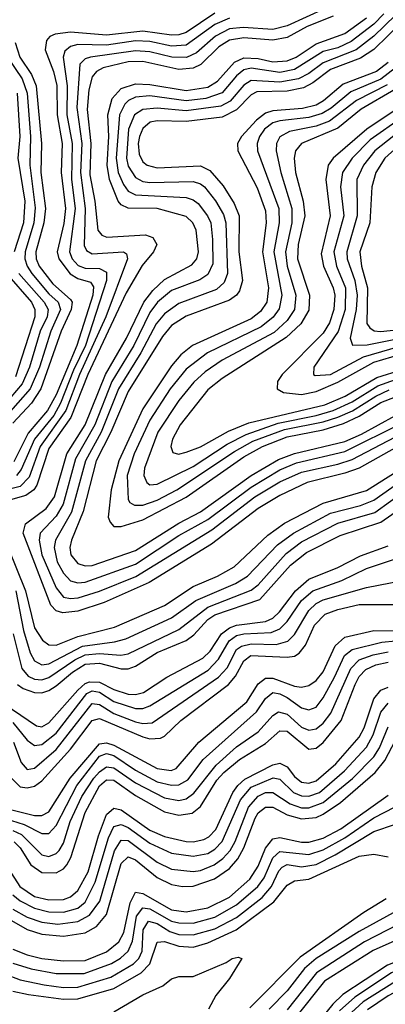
# Model space of a CAD drawing. Header units: inches. Extents: x 501365 to 657855, y 482276 to 547543.
# Tile 437 of 656: x 565189 to 566202, y 530443 to 533174. Entities that reach past the tile are written whole.
import ezdxf

# ---------------------------------------------------------------- set-up
doc = ezdxf.new("R2010")
doc.units = ezdxf.units.IN
doc.header["$MEASUREMENT"] = 0
doc.layers.add('A5563', color=7, linetype='Continuous')

msp = doc.modelspace()

# ---------------------------------------------------------------- linework, layer by layer
at = {"layer": 'A5563', "color": 5}
for points, elevation in [([(566035.7, 533204.3), (565930, 533156.7), (565890, 533146.7), (565808.4, 533151.6), (565770, 533148), (565731.6, 533128.4), (565678.5, 533081.5), (565651.3, 533068.7), (565610.6, 533069.4), (565550, 533084.6), (565510, 533087.1), (565385.6, 533070), (565370, 533064.8), (565355.9, 533050), (565347.1, 532930), (565361.1, 532830), (565357.8, 532750), (565370.4, 532650), (565367.3, 532547.3), (565374, 532534), (565390, 532524.1), (565476.5, 532530), (565484.7, 532524.7), (565487.9, 532510), (565427.9, 532350), (565354.9, 532190), (565316.7, 532090), (565246.2, 531990), (565215.5, 531904.5), (565190, 531879.4), (565086.9, 531853.1)], 3060), ([(566057.1, 533183), (565985.6, 533154.4), (565930, 533124), (565890, 533117), (565810, 533123.5), (565770, 533117.2), (565741.2, 533098.8), (565690.9, 533049.1), (565670, 533039.2), (565630, 533035.8), (565530, 533058), (565490, 533056.9), (565419.9, 533040.1), (565401.4, 533030), (565390, 533015), (565380.9, 532979.1), (565375.7, 532924.3), (565386.5, 532830), (565383.7, 532743.7), (565397.2, 532670), (565405.2, 532590), (565416.3, 532576.3), (565430.6, 532570.6), (565537.2, 532577.2), (565557.9, 532570), (565568.6, 532550), (565559.6, 532530), (565528.3, 532491.7), (565483.8, 532416.2), (565377.6, 532190), (565330.7, 532070), (565270, 531984.1), (565237, 531883), (565228, 531870), (565206.2, 531853.8), (565119.9, 531830)], 3080), ([(565730, 533192.2), (565650, 533138.5), (565630, 533131.4), (565609.7, 533130.3), (565530, 533141.5), (565430, 533130.5), (565330, 533139.1), (565286.9, 533133.1), (565273, 533127), (565263.6, 533116.4), (565260, 533090), (565283.1, 533030), (565291.6, 532991.6), (565292.8, 532910), (565307.1, 532830), (565303.9, 532750), (565315.6, 532650), (565311.5, 532608.6), (565293.3, 532530), (565297.2, 532510), (565328.6, 532468.6), (565350, 532456.1), (565385.6, 532445.6), (565393.2, 532433.2), (565391.8, 532410), (565347.2, 532270), (565290, 532133.4), (565266.2, 532090), (565212.9, 532027.2), (565172.4, 531947.6)], 3020), ([(566198.3, 533190), (566170, 533161.5), (566107, 533113), (566070, 533095.8), (566030, 533085.2), (565950, 533035.7), (565910, 533027.4), (565830, 533039.3), (565810, 533034.3), (565790, 533017.7), (565750, 532970.6), (565705, 532955), (565650, 532948.8), (565550, 532962.3), (565510, 532959.1), (565490.3, 532949.7), (565480.6, 532939.4), (565465.5, 532910), (565456.3, 532790), (565462.2, 532750), (565476.7, 532716.6), (565490, 532698.2), (565510, 532687.8), (565650, 532680.3), (565670, 532674.4), (565683.9, 532663.9), (565709.8, 532630), (565718.2, 532610), (565723.6, 532563.6), (565723.7, 532496.3), (565710, 532466.8), (565687.9, 532452.1), (565610, 532422.2), (565570.8, 532390), (565550, 532361.5), (565505.1, 532270), (565444.7, 532170), (565397.3, 532050), (565344.1, 531955.9), (565309.5, 531830), (565290, 531796.9), (565246.2, 531750), (565242.6, 531730), (565250.1, 531689.9), (565290, 531598), (565310, 531572.3), (565330, 531568.1), (565350.6, 531570.6), (565410, 531589.1), (565510.7, 531629.3), (565721, 531759), (565840.6, 531850), (565910, 531891.6), (565970, 531918.6), (566070, 531941), (566110, 531954.3), (566250, 532027.1)], 3140), ([(566230, 533186.3), (566170, 533127.5), (566121.4, 533090), (566030, 533054), (565990, 533024.5), (565961.7, 533010), (565910, 533000.7), (565830, 533004.9), (565810, 532991.8), (565771.9, 532948.1), (565746, 532934), (565650, 532920.7), (565570, 532928.5), (565530, 532925), (565507.1, 532910), (565490.7, 532870), (565484.8, 532790), (565490, 532767), (565510, 532735.6), (565530, 532725), (565550, 532722.2), (565670, 532725), (565690, 532718.7), (565700.7, 532710), (565731.3, 532671.3), (565753.4, 532633.4), (565760, 532610), (565765.2, 532470), (565755.5, 532444.5), (565734.4, 532425.6), (565630, 532387), (565590, 532358.1), (565567.6, 532330), (565525.1, 532250), (565463.2, 532150), (565414.6, 532030), (565371.2, 531950), (565332.5, 531807.5), (565288, 531730), (565284.3, 531710), (565293.3, 531670), (565310, 531638.4), (565330, 531617.2), (565350, 531611.5), (565370, 531613.8), (565510, 531663.6), (565630, 531742.8), (565710, 531787.4), (565830, 531877.2), (565910, 531924.9), (565955.7, 531944.3), (566090, 531976), (566250, 532055.4)], 3160), ([(565770, 533178), (565730, 533160.2), (565650, 533103.1), (565610, 533100.2), (565550, 533112.8), (565510, 533114.8), (565430, 533103), (565350, 533104.5), (565330, 533099.3), (565313.9, 533086.1), (565309.4, 533070), (565320.5, 532990), (565320, 532910), (565334.6, 532830), (565332.3, 532730), (565343, 532650), (565327.4, 532530), (565334.3, 532510), (565351.5, 532491.5), (565370, 532484.3), (565410, 532484), (565430, 532473.8), (565429.8, 532450), (565371.3, 532270), (565338.4, 532201.6), (565302.2, 532110), (565283.6, 532076.4), (565230.3, 532010), (565193.6, 531926.4), (565180, 531910)], 3040), ([(566250, 531997.6), (566129.7, 531930.3), (566090, 531916), (565985.4, 531890), (565910, 531854.1), (565850, 531818.2), (565720.6, 531719.4), (565547.4, 531612.6), (565422.7, 531557.3), (565350, 531533.7), (565308.3, 531528.3), (565290, 531533.9), (565275.6, 531550), (565198.8, 531750), (565204.9, 531775.1), (565262.2, 531817.8), (565285.1, 531850), (565319.8, 531970), (565370.6, 532050), (565427, 532190), (565484.7, 532290), (565532.8, 532390), (565557.8, 532422.2), (565590, 532453.1), (565666.4, 532493.6), (565679.8, 532510), (565684.5, 532530), (565677.9, 532590), (565668.7, 532610), (565650, 532627.8), (565570, 532649.7), (565490, 532650.7), (565470, 532659.9), (565462, 532670), (565438.1, 532730), (565431.4, 532770), (565436, 532850), (565433.7, 532910), (565444.9, 532955.1), (565470, 532982.9), (565510, 532995.7), (565550, 532993.5), (565650, 532977.2), (565710, 532986.5), (565737.2, 533002.8), (565783.9, 533056.1), (565810, 533067.9), (565850, 533066.3), (565890, 533057.2), (565930, 533059.3), (565955.4, 533070), (566010, 533106.6), (566090, 533135.4), (566150, 533178.8)], 3120), ([(566250, 533168.3), (566170, 533091.4), (566133.4, 533066.6), (566050, 533035.4), (566001.3, 532998.7), (565975, 532985), (565930, 532975.8), (565846.4, 532973.6), (565830, 532965.5), (565790, 532924.1), (565750, 532902.9), (565650, 532891.5), (565570, 532893.3), (565550.8, 532889.2), (565530, 532872.3), (565521, 532850), (565517.6, 532830), (565520.5, 532800.5), (565530, 532779.9), (565542.3, 532770), (565570, 532762.5), (565690, 532768.4), (565715.4, 532755.4), (565752.5, 532712.5), (565783.7, 532663.7), (565796.7, 532630), (565795.8, 532530), (565806.7, 532450), (565798.2, 532421.8), (565789.7, 532410), (565770, 532396.1), (565650, 532351.1), (565610, 532325.4), (565584.5, 532295.5), (565490, 532142.2), (565441.5, 532030), (565401.2, 531950), (565364.8, 531810), (565332.2, 531730), (565328, 531710), (565330.7, 531690), (565350, 531665.7), (565370, 531659), (565390, 531660.4), (565510, 531701.9), (565630, 531777), (565690, 531808.8), (565830, 531909.9), (565906.4, 531953.6), (565950, 531970.8), (566090, 532003.4), (566136.2, 532023.8), (566230, 532076.1)], 3180), ([(565176.1, 533110), (565189.3, 533070), (565222, 533022), (565234.7, 532990), (565249.5, 532830.5), (565247.8, 532750), (565260.4, 532650), (565256.4, 532610), (565234, 532530), (565234.7, 532510), (565242.7, 532490), (565281.1, 532441.1), (565330, 532397.6), (565334.2, 532390), (565332.1, 532370), (565303.8, 532310), (565247.7, 532150), (565222.2, 532110), (565170, 532054.6)], 2980), ([(565154.9, 533070), (565196.3, 533010), (565209.9, 532970), (565218.6, 532850), (565217.1, 532770), (565232.3, 532652.3), (565228.3, 532610), (565204.4, 532530), (565203.5, 532510), (565209.5, 532490), (565222.8, 532470), (565270, 532413.2), (565295.9, 532390), (565302.3, 532370), (565274.9, 532310), (565243.7, 532210), (565217.9, 532150), (565150, 532072)], 2960), ([(566210, 533054.6), (566177.3, 533030), (566085.4, 532994.6), (566031, 532949), (566010, 532936.8), (565972.5, 532927.5), (565890, 532921.2), (565870, 532914.8), (565844.7, 532895.3), (565803.6, 532850), (565792.7, 532830), (565793.2, 532810), (565847.3, 532707.3), (565870, 532644), (565871.8, 532610), (565861.6, 532530), (565878.6, 532430), (565873.6, 532390), (565855.8, 532364.2), (565830, 532343.8), (565667.5, 532270), (565635.7, 532244.3), (565610, 532213.8), (565530, 532094), (565463.7, 531950), (565442.8, 531870), (565434.4, 531794.4), (565439.7, 531779.7), (565450, 531768.5), (565470, 531767.7), (565530, 531787), (565650, 531849.7), (565810, 531961.1), (565861.9, 531990), (565930, 532016.7), (566030, 532036.2), (566086.5, 532053.5), (566130, 532073.7), (566190, 532111.8), (566230, 532128.1)], 3220), ([(566230, 533040.3), (566190, 533008.5), (566106.5, 532973.5), (566052, 532928), (566026.6, 532913.4), (565990, 532902.7), (565910, 532893.6), (565890, 532887.3), (565867.1, 532870), (565853.5, 532850), (565847, 532830), (565848.2, 532810), (565906.9, 532650), (565907.7, 532610), (565893.5, 532530), (565915.7, 532410), (565908, 532372), (565891.5, 532348.5), (565858.2, 532321.8), (565709.8, 532250.2), (565650, 532204.3), (565606.3, 532150), (565550, 532063.4), (565506.6, 531970), (565487, 531910), (565490, 531843.2), (565494.6, 531834.6), (565507.2, 531827.2), (565530, 531827.2), (565570, 531841.1), (565624.4, 531870), (565784, 531976), (565835.4, 532004.6), (565922.8, 532037.2), (566030, 532058.7), (566070, 532071), (566111.2, 532088.8), (566175.6, 532130), (566212.6, 532147.4)], 3240), ([(566207.3, 532992.7), (566122.1, 532950), (566047.6, 532892.4), (566010, 532878.5), (565936.7, 532863.3), (565910, 532848.8), (565900.1, 532830), (565899.2, 532810), (565912.3, 532750), (565943.1, 532650), (565942.6, 532610), (565925.4, 532530), (565929.9, 532490), (565953.7, 532410), (565950.2, 532370), (565930, 532339), (565893.7, 532306.3), (565750, 532229.5), (565702.8, 532197.2), (565671.4, 532168.6), (565630, 532117.7), (565572, 532030), (565534.8, 531930), (565533.2, 531910), (565541.3, 531890), (565550, 531883.9), (565570, 531885.3), (565670, 531934.9), (565764, 531996), (565816.4, 532023.6), (565905.5, 532054.5), (566010, 532075.7), (566057.5, 532090), (566110, 532113.4), (566181.4, 532158.6), (566230, 532175.9)], 3260), ([(565181.9, 532970), (565189.6, 532850), (565183.6, 532790), (565203.1, 532670), (565199.3, 532610), (565173.9, 532530)], 2940), ([(566230, 532981.4), (566134.7, 532925.3), (566070, 532872.9), (565969.6, 532830.4), (565952.8, 532810), (565949.6, 532790), (565953.3, 532750), (565974.7, 532670), (565978.9, 532630), (565961, 532550), (565958.3, 532510), (565991.9, 532410), (565990, 532368), (565967.8, 532330), (565927.4, 532292.6), (565750, 532178.6), (565710, 532147.4), (565633.8, 532050), (565612, 532010), (565607.8, 531990), (565613.6, 531973.6), (565629.1, 531969.1), (565650, 531974.1), (565690, 531989.4), (565767.5, 532032.5), (565824.2, 532055.8), (566034.8, 532105.2), (566090.7, 532129.3), (566178.9, 532181.1), (566250, 532203.2)], 3280), ([(566246.1, 532933.9), (566150.9, 532870), (566057.8, 532790), (566043.5, 532770), (566036.8, 532730), (566049, 532630), (566024.5, 532524.5), (566030.6, 532490), (566057.9, 532430), (566062, 532410), (566059.7, 532370), (566047.5, 532332.5), (566030, 532304.2), (565916.6, 532190), (565903.1, 532170), (565902.7, 532150), (565919.8, 532139.8), (565970, 532134), (566010, 532142.9), (566070, 532168.5), (566170, 532224.3), (566270, 532253.2)], 3320), ([(566250, 532903.7), (566159.7, 532840.3), (566110.5, 532790), (566083.7, 532750), (566078.2, 532710), (566086.7, 532630), (566059.5, 532530), (566066.6, 532490), (566091.6, 532430), (566090.9, 532370), (566071, 532309), (566004.1, 532210), (566003.2, 532190), (566007.3, 532187.3), (566050, 532189.5), (566141.5, 532238.5), (566265.6, 532274.4)], 3340), ([(566260.8, 532879.2), (566172.5, 532810), (566141.9, 532770), (566123.4, 532730), (566124, 532630), (566095.3, 532530), (566096.3, 532510), (566117.5, 532450), (566124.2, 532410), (566121.4, 532370), (566104.9, 532290), (566111.2, 532271.2), (566152.1, 532272.1), (566290, 532299.6)], 3360), ([(566290, 532870), (566200.4, 532790), (566175.5, 532750), (566164.2, 532710), (566159.1, 532610), (566131.7, 532530), (566136, 532490), (566152.3, 532430), (566151.2, 532331.2), (566158.8, 532318.8), (566170.9, 532310.9), (566189.1, 532309.1), (566323.1, 532323.1)], 3380), ([(565186.9, 532470), (565257.3, 532390), (565268.4, 532370), (565265.6, 532350), (565245.9, 532310), (565216.3, 532210), (565196.3, 532163.7), (565132.6, 532090)], 2940), ([(565152.4, 532470), (565221.5, 532390), (565230.8, 532370), (565230.6, 532350), (565177.1, 532182.9)], 2920), ([(565131.1, 531771.1), (565205.6, 531590), (565230, 531487.1), (565252.6, 531452.6), (565270, 531440.2), (565290, 531439.2), (565350, 531462.7), (565451.3, 531488.7), (565590, 531549.4), (565670, 531601.5), (565737.1, 531630), (565783.6, 531656.4), (565876.1, 531743.9), (565922.9, 531777.1), (566030, 531833), (566150, 531867.9), (566270, 531944.2)], 3080), ([(565178, 531590), (565199.6, 531479.6), (565218.1, 531418.1), (565230, 531395.5), (565250, 531384.7), (565270, 531387.5), (565363.5, 531436.5), (565451.6, 531448.4), (565483.1, 531456.9), (565610, 531514.9), (565677.5, 531562.5), (565787.4, 531610), (565820.4, 531630), (565903, 531717), (565947.3, 531750), (566050, 531805), (566133.3, 531826.7), (566170, 531841), (566270, 531911.2)], 3060), ([(565171.2, 531470), (565194.6, 531374.6), (565212.9, 531352.9), (565230, 531344.7), (565250, 531343.2), (565270, 531349.7), (565341.8, 531398.2), (565370, 531411.9), (565410, 531415.9), (565469, 531411), (565490, 531415), (565630, 531482.3), (565710, 531544), (565830, 531591.6), (565850, 531606.7), (565927.1, 531692.9), (565970, 531725.5), (566070, 531777.6), (566173.2, 531806.8), (566260.2, 531870)], 3040), ([(565182.9, 531330), (565199, 531319), (565230, 531307.4), (565250, 531307.1), (565270, 531313.3), (565290, 531326.3), (565335.5, 531364.5), (565370, 531385.9), (565410, 531389.4), (565470, 531373.2), (565490, 531373.6), (565510, 531381), (565570, 531418.6), (565650, 531452.3), (565671.9, 531468.1), (565710.2, 531509.8), (565730, 531523), (565854.3, 531565.7), (565939.4, 531660.6), (565984, 531696), (566076.8, 531743.2), (566190, 531779.9), (566290, 531850.7)], 3020), ([(565125.2, 531290), (565235.3, 531215.3), (565250, 531213), (565270, 531223.2), (565350, 531314.3), (565370, 531332.8), (565382.9, 531337.1), (565410, 531336.8), (565450, 531316.1), (565490, 531303.4), (565510, 531301.9), (565532, 531308), (565596.9, 531350), (565696.8, 531403.2), (565717.2, 531422.8), (565747.9, 531470), (565770, 531486.8), (565790, 531494.2), (565870, 531504.9), (565890, 531513.9), (565908.6, 531531.4), (565953.3, 531590), (565990, 531622.5), (566070, 531654), (566132.9, 531687.1), (566210, 531714.2)], 2980), ([(565170, 531224.5), (565210, 531175.5), (565230, 531160.6), (565250, 531163.5), (565290, 531194.9), (565375.1, 531304.9), (565390, 531312.2), (565410, 531308.8), (565450, 531282.6), (565510, 531263.2), (565530, 531263.6), (565549.3, 531270.7), (565710.8, 531370), (565740, 531400), (565769, 531451), (565790, 531465.8), (565810, 531470.7), (565885.9, 531474.1), (565910, 531484), (565930, 531504.9), (565970, 531562.5), (566001, 531590), (566081.9, 531618.1), (566150, 531651.2), (566230, 531678.1)], 2960), ([(565172.3, 531170), (565193.4, 531113.4), (565210, 531094.6), (565230, 531097.7), (565290, 531150), (565390, 531277), (565410, 531274.5), (565450, 531249.1), (565510, 531226), (565530, 531221.6), (565556.2, 531223.8), (565739.7, 531350), (565763.4, 531376.6), (565790, 531427.1), (565803.3, 531436.7), (565830, 531442.8), (565899.2, 531440.8), (565932.1, 531450), (565950, 531468.2), (565990, 531535.2), (566010, 531554.2), (566030, 531565.1), (566150, 531598.9), (566250, 531618.4)], 2940), ([(565166.6, 531070), (565190, 531046.3), (565210, 531043), (565230, 531048.2), (565250, 531062.6), (565330, 531150.5), (565390, 531230.5), (565410, 531236.1), (565530, 531185.2), (565550, 531179.7), (565578.7, 531181.3), (565590, 531186.3), (565635.7, 531230), (565767.7, 531330), (565786.9, 531353.1), (565810, 531395.2), (565829.5, 531410), (565930, 531405.4), (565950, 531408.8), (565963.2, 531416.8), (565981.1, 531438.9), (566005.4, 531494.6), (566035.2, 531524.8), (566070, 531538.3), (566130, 531552.2), (566250, 531551.7)], 2920), ([(565163.4, 530983.4), (565230, 530966.4), (565250, 530966.3), (565270, 530976.9), (565329.1, 531070), (565410, 531165.6), (565430, 531168.3), (565450, 531161.7), (565570, 531097), (565608.8, 531091.2), (565623, 531097), (565685.4, 531170), (565818.3, 531281.7), (565850, 531332.1), (565870, 531347.7), (565890, 531347.6), (565950, 531324.9), (565970, 531322.3), (565990, 531326.8), (566010, 531341.4), (566030, 531365), (566062.7, 531437.3), (566090, 531461.2), (566170, 531480.1), (566270, 531479.1)], 2880), ([(565130, 530964), (565201.9, 530941.9), (565250, 530916.4), (565270, 530916.4), (565290, 530939.3), (565347.5, 531050), (565410, 531131.3), (565430, 531138.8), (565450, 531133.3), (565510, 531092), (565570, 531060.4), (565609.5, 531050.5), (565630, 531052), (565654.8, 531065.2), (565697.8, 531122.2), (565845.4, 531254.6), (565870, 531291.2), (565890, 531307.9), (565910, 531304.1), (565930, 531293.5), (565970, 531265.2), (565990, 531259.6), (566010, 531267.3), (566030, 531293.4), (566061.5, 531350), (566088.8, 531410), (566110, 531426.9), (566192.4, 531447.6), (566230, 531450.7)], 2860), ([(565170, 530925.3), (565194.1, 530914.1), (565250, 530857.3), (565270, 530852.6), (565290, 530860.8), (565298.1, 530870), (565310, 530890.1), (565329.3, 530950), (565361.1, 531018.9), (565394.3, 531070), (565410, 531088.2), (565430, 531101.2), (565450, 531098.5), (565510, 531057), (565590, 531015.7), (565630, 531008.5), (565650, 531013.2), (565671.8, 531028.2), (565733.6, 531106.4), (565790, 531157.5), (565850, 531198.3), (565890, 531244.4), (565905.7, 531254.3), (565930, 531248), (565970, 531211.8), (565990, 531203), (566010, 531207.1), (566030, 531222.3), (566051.1, 531250), (566106.1, 531373.9), (566130, 531398.4), (566168.1, 531411.9), (566210, 531420.1)], 2840), ([(565173.9, 530893.9), (565190, 530877.3), (565219.7, 530830), (565250, 530808.2), (565290, 530807.9), (565310, 530818.8), (565319.3, 530830), (565331, 530850), (565370, 530974.7), (565410, 531049.3), (565430, 531065.7), (565450, 531064.7), (565510, 531022.4), (565590, 530976.9), (565630, 530967.7), (565667, 530973), (565690, 530991.9), (565735.6, 531064.4), (565754.4, 531085.6), (565797.6, 531122.4), (565870, 531166.1), (565910, 531201.3), (565930, 531200.1), (565990, 531150.3), (566010, 531153.5), (566030, 531169.3), (566079.6, 531230), (566118.6, 531330), (566130, 531352.3), (566148.3, 531371.7), (566175.8, 531384.2), (566210, 531391.6)], 2820), ([(565150, 530831.8), (565189.6, 530769.6), (565230, 530742), (565270, 530732.4), (565310, 530733.6), (565330, 530741.2), (565350, 530758.2), (565378.9, 530810), (565407.4, 530910), (565430, 530969.3), (565450, 530987), (565470, 530982.1), (565550, 530926.2), (565590, 530908.4), (565650, 530894.3), (565670, 530893.5), (565699.6, 530900.4), (565712.8, 530907.2), (565732.5, 530927.5), (565779.6, 531030), (565793.4, 531050), (565812.9, 531067.1), (565890, 531106.7), (565910, 531111.9), (565930, 531101.9), (565950, 531074.5), (565970, 531059.1), (565990, 531056.3), (566010, 531062.5), (566064.9, 531110), (566130, 531184), (566143.2, 531210), (566169.8, 531290), (566190, 531314), (566210, 531322.8)], 2780), ([(565170, 530746.9), (565190, 530729.7), (565230, 530709.4), (565270, 530699.5), (565310, 530698.7), (565350, 530709.8), (565370, 530726.7), (565398.4, 530781.6), (565435, 530905), (565450, 530936.2), (565470, 530942.1), (565490, 530933.4), (565550, 530890.2), (565610, 530862), (565670, 530853.5), (565710, 530861.5), (565730, 530873.1), (565750, 530894.3), (565801.1, 531010), (565830, 531045.5), (565891.4, 531071.4), (565910, 531067.4), (565947.7, 531030), (565970, 531021.1), (565990, 531020.4), (566019.4, 531030), (566089.3, 531090.7), (566150, 531156.2), (566168.8, 531190), (566190, 531253.5), (566210, 531278)], 2760), ([(565170, 530707.3), (565210, 530684.8), (565250, 530670.7), (565294.9, 530665.1), (565350, 530672.6), (565382.1, 530690), (565411.1, 530728.9), (565451.8, 530868.2), (565470, 530898.2), (565490, 530896.9), (565570, 530837), (565610, 530818), (565670, 530811.3), (565690, 530814.1), (565727.6, 530830), (565752.3, 530847.7), (565772, 530870), (565785.7, 530894.3), (565823.4, 530990), (565850, 531020.7), (565870, 531030), (565890, 531030.5), (565938.8, 530998.8), (565970, 530988.3), (565990, 530988.2), (566030, 531002.4), (566111, 531069), (566170, 531129.3), (566185.5, 531154.5), (566210, 531212.4)], 2740), ([(565147, 530687), (565210, 530650.7), (565250, 530637.4), (565310, 530632.4), (565370, 530641.3), (565401.5, 530658.5), (565430, 530692.5), (565470, 530833.1), (565490, 530852.2), (565510, 530844.1), (565570, 530794.5), (565610, 530775.6), (565640.5, 530770), (565670, 530770.6), (565729.2, 530790.8), (565770, 530820), (565793.4, 530846.6), (565810, 530876.9), (565841.2, 530958.8), (565850, 530973.9), (565870, 530989.8), (565890, 530989.8), (565930, 530968.5), (565970, 530957), (566010, 530961.5), (566030, 530970), (566077.5, 531002.5), (566174, 531086), (566201, 531119), (566230, 531175.5)], 2720), ([(565170, 530596.4), (565210, 530579.9), (565250, 530570.4), (565310, 530563.5), (565370, 530564.9), (565430, 530588.4), (565463.5, 530616.5), (565477.6, 530642.4), (565495.3, 530724.7), (565510, 530753.7), (565530, 530750.5), (565610, 530704.6), (565650, 530699.1), (565710, 530710.2), (565770, 530740.1), (565826.9, 530790), (565850, 530826.2), (565870, 530875.8), (565890, 530901.7), (565910, 530905.9), (565970, 530892.4), (565990, 530892.7), (566030, 530903.4), (566078.4, 530930), (566210, 531023.1)], 2680), ([(565170, 530556.9), (565221.1, 530541.1), (565290, 530528), (565368, 530528), (565443.5, 530556.5), (565468.8, 530571.2), (565489.2, 530590), (565501.7, 530618.3), (565512.8, 530687.2), (565529.8, 530710.2), (565550, 530707.9), (565610, 530673.6), (565630, 530668.9), (565670, 530667.9), (565730, 530684.9), (565790, 530718.7), (565849, 530770), (565866, 530794), (565890, 530849.7), (565910, 530867.2), (565990, 530858.8), (566030, 530871.1), (566090, 530904.9), (566170, 530959.9), (566229.6, 530990.4)], 2660), ([(565147.1, 530527.1), (565190, 530511.2), (565256.9, 530496.9), (565310, 530489.9), (565350, 530490.5), (565441.4, 530518.6), (565504.8, 530555.2), (565518.8, 530570), (565528.2, 530590), (565531.4, 530650), (565546.1, 530673.9), (565570, 530667), (565604.8, 530644.8), (565630, 530637), (565670, 530635.4), (565730, 530652.6), (565790, 530683.6), (565860.4, 530739.6), (565886.4, 530770), (565906.8, 530813.2), (565916.4, 530823.6), (565930, 530830.4), (565970, 530823.9), (566010, 530830.8), (566062.8, 530857.2), (566170, 530922.3), (566290, 530963.3)], 2640), ([(565170, 530479.8), (565213.2, 530470), (565310, 530457.1), (565350, 530457.9), (565450, 530486.5), (565525.5, 530530), (565550, 530555.7), (565570, 530615.4), (565590, 530616.8), (565630, 530603.9), (565670, 530601.8), (565710, 530613.3), (565789.1, 530650), (565893.1, 530726.9), (565930, 530773.3), (565950, 530785.9), (565990, 530790.2), (566130, 530853.8), (566170, 530859.8), (566210, 530851.7)], 2620), ([(566204.8, 530735.2), (566142.1, 530697.9), (565966.2, 530573.8), (565827.1, 530432.9)], 2620), ([(566310, 530743.9), (566130, 530644.7), (566010, 530569.6), (565977.8, 530542.2), (565930, 530480.4), (565879.8, 530430)], 2640), ([(567297.7, 530417.7), (567130, 530471.3), (567030, 530532.8), (566970, 530557.8), (566770, 530596.1), (566670, 530603.5), (566650, 530613), (566599.6, 530659.6), (566553.4, 530690), (566510, 530709.7), (566470, 530713.2), (566450, 530708.1), (566410, 530686), (566330, 530606.1), (566294.1, 530585.9), (566208, 530552), (566084.5, 530470), (566056.5, 530443.5), (565997.6, 530370)], 2720), ([(566270, 530680.9), (566144.1, 530615.9), (566010.9, 530530), (565930, 530427.7)], 2660), ([(567116.1, 530436.1), (567049.1, 530489.1), (566990, 530519.4), (566950, 530527.6), (566890, 530532.2), (566770, 530562.8), (566690, 530557.3), (566650, 530565.9), (566630, 530578.3), (566575.1, 530635.1), (566541.6, 530661.6), (566510, 530677.9), (566470, 530683.1), (566430, 530668.6), (566370.6, 530609.4), (566330, 530578.5), (566219, 530530), (566117.2, 530462.8), (566075.5, 530424.5)], 2740), ([(567090, 530411), (567040.2, 530460.2), (567010, 530479.2), (566970, 530491.8), (566870, 530496.9), (566802.9, 530522.9), (566770, 530530.8), (566690, 530519.1), (566650, 530523.2), (566610, 530551.1), (566530, 530630.4), (566503.9, 530643.9), (566470, 530649), (566430, 530632.4), (566375.6, 530584.4), (566340.3, 530559.7), (566230, 530506.5), (566140.6, 530450), (566097.1, 530410)], 2760), ([(566270, 530637.8), (566168, 530592), (566033.2, 530506.8), (565953.2, 530406.8)], 2680), ([(567029.9, 530430), (567010, 530444.4), (566976.3, 530456.3), (566870, 530461.1), (566790, 530492.5), (566770, 530496), (566670, 530480.1), (566650, 530482.6), (566630, 530491.9), (566510, 530600.1), (566490, 530608.7), (566470, 530610), (566430, 530593.6), (566355.9, 530544.1), (566210, 530466.9), (566152.5, 530427.5)], 2780), ([(565450, 530421.7), (565530, 530469.3), (565585.5, 530494.5), (565610, 530513.4), (565630, 530519.9), (565670, 530519.7), (565761.3, 530558.7), (565777.7, 530570), (565794, 530574), (565804.2, 530570), (565770, 530514.6), (565732.2, 530467.8), (565712.3, 530430)], 2580)]:
    msp.add_lwpolyline(points, dxfattribs=dict(at, elevation=elevation))

doc.saveas('drawing.dxf')
